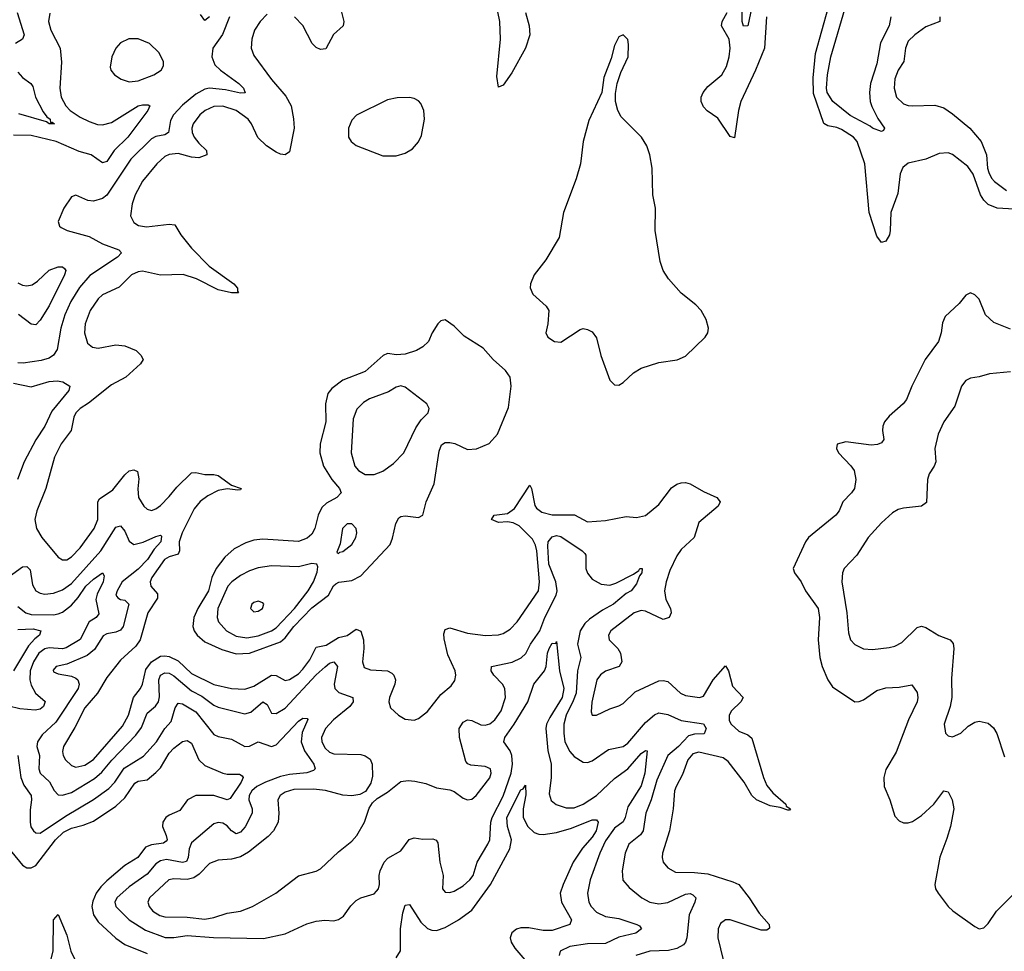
# Model space of a CAD drawing. Header units: inches. Extents: x 1649636 to 1815363, y 506543 to 641975.
# Tile 383 of 656: x 1701538 to 1705962, y 633989 to 638178. Entities that reach past the tile are written whole.
import ezdxf

# ---------------------------------------------------------------- set-up
doc = ezdxf.new("R2010")
doc.units = ezdxf.units.IN
doc.header["$MEASUREMENT"] = 0
doc.layers.add('B7603', color=7, linetype='Continuous')

msp = doc.modelspace()

# ---------------------------------------------------------------- linework, layer by layer
at = {"layer": 'B7603', "color": 5}
for points, elevation in [([(1703810.1, 638210), (1703827.1, 638150), (1703830.8, 638110), (1703810.9, 638050), (1703750, 637938.3), (1703710, 637883.7), (1703690, 637874), (1703682, 637922), (1703699, 638090), (1703695.3, 638170), (1703641.6, 638430)], 480), ([(1704847.4, 638330), (1704810, 638149.6), (1704790, 638148.2), (1704785, 638170), (1704783.6, 638250)], 460), ([(1705452.2, 638190), (1705445.1, 638150), (1705406.3, 638073.7), (1705390, 637978.4), (1705361.4, 637890), (1705356.4, 637850), (1705359.5, 637810), (1705366.9, 637786.9), (1705393.2, 637733.2), (1705424.4, 637690), (1705419.9, 637680.1), (1705410, 637675.6), (1705370.2, 637689.8), (1705359.6, 637699.6), (1705270, 637746.8), (1705191.6, 637810), (1705166.5, 637850), (1705163.6, 637870), (1705168.3, 637930), (1705183, 638010), (1705253, 638250)], 460), ([(1701673.4, 638206.6), (1701667.9, 638170), (1701678.4, 638130), (1701719.7, 638050), (1701725.9, 637985.9), (1701718.1, 637870), (1701723.7, 637830), (1701745, 637790), (1701764.3, 637770), (1701810, 637739.5), (1701850, 637720.1), (1701886.9, 637706.9), (1701910, 637705.1), (1701950, 637715), (1702070.2, 637790.2), (1702090, 637795.3), (1702114.4, 637794.4), (1702122, 637790), (1702114, 637770), (1702023.3, 637650), (1701962.2, 637590), (1701930, 637539.8), (1701910, 637533.5), (1701858.2, 637570), (1701804.4, 637584.4), (1701701, 637630), (1701590, 637656.3), (1701510, 637658.8)], 440), ([(1701526.4, 638210), (1701557.9, 638110), (1701551, 638090), (1701518.6, 638070)], 420), ([(1702650, 638201.7), (1702618.5, 638170), (1702593.4, 638130), (1702580.6, 638090), (1702578.2, 638050), (1702590, 638017.1), (1702670, 637909), (1702733.5, 637833.5), (1702757.3, 637790), (1702768.5, 637731.5), (1702770.9, 637690), (1702750, 637582.9), (1702730.1, 637569.9), (1702710, 637573.4), (1702690, 637581.3), (1702646.3, 637610), (1702608.4, 637648.4), (1702579.9, 637710), (1702565, 637730), (1702510, 637769.9), (1702450, 637788.2), (1702410, 637788), (1702371.3, 637770), (1702347.9, 637750), (1702317.1, 637710), (1702310.9, 637690), (1702313, 637670), (1702321.4, 637650), (1702342.5, 637622.5), (1702376.9, 637590), (1702378, 637570), (1702343.1, 637556.9), (1702310, 637559.9), (1702250, 637575.3), (1702210, 637571), (1702190, 637562.4), (1702154.3, 637530), (1702090, 637451.9), (1702056.3, 637390), (1702043, 637350), (1702035.6, 637295.6), (1702050, 637265.5), (1702071.6, 637251.6), (1702107, 637247), (1702210, 637258.8), (1702235.1, 637255.1), (1702262, 637210), (1702310.2, 637150), (1702389.4, 637069.4), (1702499.7, 636990), (1702516.9, 636970), (1702516.3, 636956.3), (1702521, 636950), (1702490, 636949.4), (1702430, 636962.8), (1702332.6, 637012.6), (1702272.4, 637032.4), (1702170, 637028.5), (1702090, 637047.1), (1702070, 637043.4), (1702040.9, 637030), (1701984.8, 636975.2), (1701910, 636939.8), (1701890, 636922.9), (1701854, 636870), (1701832, 636810), (1701829, 636769), (1701842.5, 636722.5), (1701864.7, 636704.7), (1701890, 636700.9), (1701970, 636716.1), (1702010, 636711.5), (1702060.5, 636690), (1702081.6, 636670), (1702092, 636650), (1702081.3, 636630), (1702014.3, 636570), (1701950, 636535.5), (1701846.9, 636453.1), (1701809.3, 636430), (1701790.2, 636410), (1701780.9, 636390), (1701768.6, 636330), (1701723.7, 636270), (1701694.4, 636210), (1701654.8, 636070), (1701614.8, 635970), (1701606, 635930), (1701613.5, 635890), (1701637.8, 635850), (1701710, 635760.8), (1701730, 635748.3), (1701750, 635749.3), (1701770, 635761.8), (1701810, 635803), (1701872.3, 635890), (1701889.2, 635930), (1701888.6, 636010), (1701896.7, 636023.3), (1701956.5, 636063.5), (1702010, 636130.9), (1702030, 636148.6), (1702050, 636154.1), (1702066.8, 636146.8), (1702073.5, 636113.5), (1702069, 636069), (1702072.2, 636030), (1702095.3, 635990), (1702110, 635977.4), (1702130, 635971.4), (1702150, 635978.4), (1702170, 635994), (1702210, 636034.1), (1702243.7, 636076.3), (1702310, 636139.5), (1702330, 636142.1), (1702370, 636132.6), (1702410, 636132.3), (1702430, 636127.5), (1702490, 636084.9), (1702533, 636070), (1702530, 636064), (1702518, 636062), (1702470, 636067.8), (1702430, 636060.3), (1702382.8, 636037.2), (1702348.6, 636011.4), (1702322.2, 635977.8), (1702267.4, 635870), (1702254.2, 635830), (1702256.5, 635790), (1702250, 635774), (1702210, 635762.1), (1702188.2, 635750), (1702130.8, 635670), (1702124.3, 635650), (1702127.3, 635630), (1702156.3, 635596.3), (1702156.8, 635576.8), (1702113.1, 635510), (1702079.5, 635390), (1702059.3, 635360.7), (1701990, 635297.8), (1701930, 635219.8), (1701887.5, 635150), (1701830, 635083.4), (1701785.5, 634994.5), (1701733.9, 634910), (1701730, 634886.8), (1701732.8, 634870), (1701743.5, 634850), (1701770, 634824), (1701790, 634816.6), (1701830, 634825.1), (1701870, 634852), (1701999.4, 635000.6), (1702026, 635050), (1702049.3, 635130.7), (1702080.5, 635170), (1702089.9, 635190), (1702104.4, 635255.6), (1702129.3, 635290.7), (1702170, 635315.3), (1702190, 635317.9), (1702210, 635314.1), (1702250, 635294.8), (1702310, 635237.8), (1702410, 635188.8), (1702490, 635171), (1702550, 635167.9), (1702590, 635180.3), (1702670, 635230.1), (1702690, 635229.6), (1702730, 635206.8), (1702750, 635210.7), (1702790, 635236.3), (1702810, 635257), (1702841.2, 635298.8), (1702870, 635355.9), (1702914.4, 635365.6), (1702970, 635400.4), (1703010, 635408.2), (1703050, 635437.1), (1703070, 635427.6), (1703082.2, 635390), (1703084.1, 635350), (1703077.6, 635290), (1703085.5, 635265.5), (1703114, 635254), (1703190.1, 635250.1), (1703210, 635240.2), (1703219.7, 635230), (1703225.8, 635210), (1703223, 635190), (1703199.3, 635130), (1703196.1, 635110), (1703204.3, 635084.3), (1703239.3, 635050), (1703270, 635033.1), (1703310, 635028.5), (1703330, 635035.8), (1703370, 635067), (1703430, 635143.7), (1703477.3, 635182.7), (1703493.6, 635206.4), (1703497.7, 635230), (1703494.5, 635250), (1703462, 635322), (1703445.8, 635394.2), (1703443.2, 635416.8), (1703450, 635436.5), (1703470, 635443.8), (1703550, 635419.1), (1703631.5, 635408.5), (1703690, 635411.5), (1703710, 635417.7), (1703742.1, 635437.9), (1703772.7, 635470), (1703868.8, 635610), (1703873.1, 635650), (1703861.1, 635790), (1703855, 635815), (1703841.6, 635841.6), (1703782.3, 635902.3), (1703755.9, 635915.9), (1703730, 635919.5), (1703690, 635917), (1703657.7, 635930), (1703669.5, 635950.5), (1703730, 635956.8), (1703760.7, 635979.3), (1703830, 636085.5), (1703838.3, 636070), (1703853.3, 635993.3), (1703860.7, 635980.7), (1703883.5, 635963.5), (1703930, 635951.4), (1704031, 635951), (1704090, 635920.2), (1704170, 635926), (1704263.6, 635943.6), (1704310, 635939), (1704350, 635949.1), (1704410, 635997.7), (1704467.1, 636072.9), (1704490, 636088.5), (1704510, 636095.1), (1704530, 636096.3), (1704550.8, 636090.8), (1704610, 636056.8), (1704670.4, 636030), (1704684.9, 636010), (1704676.5, 635990), (1704590, 635916.4), (1704568.3, 635850), (1704510, 635794.9), (1704490, 635766.5), (1704459.1, 635700.9), (1704442.2, 635650), (1704435.3, 635610), (1704441.1, 635570), (1704462.9, 635530), (1704466, 635510), (1704455.6, 635490), (1704430, 635480.3), (1704350, 635518.5), (1704330, 635521.8), (1704298.4, 635510), (1704193.8, 635430), (1704184.2, 635410), (1704187.2, 635390), (1704224.9, 635350), (1704237.3, 635330), (1704244.2, 635290), (1704231.2, 635268.8), (1704170, 635249), (1704147.4, 635232.6), (1704131.7, 635210), (1704109.3, 635109.3), (1704105.9, 635065.9), (1704110.6, 635050.6), (1704130, 635050.4), (1704190, 635078.9), (1704230, 635092), (1704250, 635103.1), (1704304, 635156), (1704410, 635205.4), (1704430, 635207.2), (1704450, 635202.4), (1704507.7, 635150), (1704530, 635139.7), (1704593.2, 635130), (1704610, 635136), (1704653.4, 635210), (1704710, 635271.7), (1704722.2, 635250), (1704740.4, 635180.4), (1704788.2, 635130), (1704778.4, 635110), (1704735.9, 635070), (1704726, 635050), (1704726.1, 635026.1), (1704734.2, 635010), (1704770, 634979), (1704810, 634962), (1704827.5, 634947.5), (1704879.8, 634770), (1704895, 634735), (1704921.5, 634701.5), (1704980.5, 634650), (1704982, 634642), (1705001, 634630), (1704996.8, 634623.2), (1704990, 634623.7), (1704955.8, 634635.8), (1704910, 634643.7), (1704848.4, 634670), (1704827.2, 634690), (1704793.9, 634750), (1704722.1, 634842.1), (1704699.4, 634859.4), (1704590, 634884.3), (1704563, 634877), (1704540.1, 634850), (1704516.7, 634783.3), (1704487.1, 634730), (1704480.7, 634710), (1704474.4, 634630), (1704457.9, 634530), (1704425.8, 634430), (1704424.2, 634410), (1704429.1, 634390), (1704450, 634364.2), (1704485.2, 634345.2), (1704570, 634343.8), (1704630, 634336.6), (1704741.9, 634301.9), (1704769, 634289), (1704815.9, 634230), (1704860.2, 634160.2), (1704904.9, 634110), (1704906.4, 634093.6), (1704895.3, 634084.7), (1704870, 634084.4), (1704730, 634129.8), (1704710, 634129.8), (1704686.2, 634113.8), (1704676.5, 634090), (1704675, 634050), (1704699.4, 633950)], 480), ([(1702390, 638190.7), (1702370, 638174.5), (1702350, 638200.5)], 440), ([(1702979.8, 638230), (1702993.6, 638170), (1702990.9, 638150), (1702948.6, 638111.4), (1702914.1, 638045.9), (1702890, 638043.2), (1702870, 638053.3), (1702851.7, 638070), (1702810, 638150.9), (1702772.3, 638190)], 480), ([(1704893.7, 638190), (1704885, 638050), (1704843.8, 637950), (1704777.6, 637810), (1704767.6, 637770), (1704750, 637646), (1704730, 637653), (1704675.1, 637735.1), (1704627.5, 637767.5), (1704610, 637786), (1704599.4, 637810), (1704599.8, 637830), (1704608.4, 637850), (1704630, 637877.2), (1704693, 637930), (1704713.4, 637966.6), (1704725.4, 638010), (1704730.7, 638050), (1704726.4, 638090), (1704690.9, 638150), (1704693.7, 638170), (1704716.5, 638210)], 480), ([(1706006.3, 637326.3), (1705930, 637330.7), (1705890, 637346.8), (1705870, 637366.1), (1705854.9, 637390), (1705822.7, 637482.7), (1705797.9, 637517.9), (1705730, 637571.4), (1705710, 637578.4), (1705670, 637575.9), (1705609.3, 637550.7), (1705530, 637533), (1705506.4, 637513.6), (1705494.8, 637485.2), (1705483.2, 637396.8), (1705451.8, 637310), (1705450.1, 637229.9), (1705445.8, 637210), (1705430, 637181.6), (1705410, 637176.2), (1705390, 637204.5), (1705355.4, 637310), (1705335.6, 637530), (1705301, 637630), (1705284.1, 637650), (1705230, 637683.6), (1705210, 637692.2), (1705170, 637699.8), (1705151.2, 637711.2), (1705105.4, 637845.4), (1705103.2, 637916.8), (1705114.2, 638025.8), (1705171.4, 638230)], 480), ([(1702479.8, 638190), (1702449.4, 638110.6), (1702406.3, 638050), (1702400.5, 638010), (1702414.1, 637974.1), (1702440.2, 637950), (1702522.9, 637890), (1702544.2, 637870), (1702550.9, 637849.1), (1702530, 637846.6), (1702462.4, 637862.4), (1702390, 637869.2), (1702370, 637864.5), (1702330, 637842.9), (1702270, 637794), (1702228.8, 637750), (1702215.7, 637724.3), (1702206.5, 637670), (1702190, 637660.4), (1702150, 637651.8), (1702130, 637642.1), (1702037.8, 637550), (1701930, 637389.1), (1701910, 637373.3), (1701870, 637361.2), (1701844.4, 637364.4), (1701790, 637389.3), (1701770, 637381.2), (1701735.5, 637330), (1701710.5, 637270), (1701716.3, 637250), (1701723.4, 637243.4), (1701751, 637230), (1701850, 637203.2), (1701910, 637169.5), (1701982.6, 637142.6), (1701994.9, 637130), (1701977.5, 637110), (1701853.1, 637026.9), (1701806.5, 636973.5), (1701768.2, 636910), (1701741, 636850), (1701722.9, 636790), (1701705.8, 636694.2), (1701690.1, 636669.9), (1701670, 636656.5), (1701634.7, 636645.3), (1701552.8, 636632.8), (1701530, 636635.1)], 460), ([(1705672.4, 638190), (1705672.9, 638170), (1705610, 638146), (1705560.2, 638110), (1705530, 638080.4), (1705517.8, 638050), (1705511.1, 637990), (1705485.4, 637950), (1705470, 637912), (1705466.6, 637870), (1705477.6, 637830), (1705510, 637798.8), (1705530, 637791.1), (1705550, 637790.2), (1705650, 637793.2), (1705690, 637780.7), (1705730, 637754.3), (1705807.9, 637690), (1705857.7, 637630), (1705882.6, 637570), (1705886.8, 637510), (1705893.1, 637490), (1705904.9, 637464.9), (1705917.8, 637450), (1705971.4, 637410)], 480), ([(1701530, 637941.8), (1701550, 637917.7), (1701588.4, 637890), (1701597.2, 637877.2), (1701608.3, 637830), (1701643.5, 637763.5), (1701660.2, 637740.2), (1701674.7, 637730), (1701675.9, 637715.9), (1701683.3, 637716.7), (1701694, 637710), (1701670, 637709), (1701658.5, 637718.5), (1701533.8, 637753.8)], 420), ([(1701530, 636994.2), (1701550, 636984.5), (1701570, 636981), (1701594.3, 636985.7), (1701618.1, 637001.9), (1701670, 637051.4), (1701710, 637066.9), (1701730, 637065.7), (1701739.1, 637059.1), (1701745.7, 637050), (1701739.7, 637030), (1701670, 636891.4), (1701630, 636826.2), (1701610, 636805.3), (1701590, 636808.7), (1701531.7, 636851.7)], 440), ([(1705990, 636786.2), (1705915.7, 636815.7), (1705878.3, 636850), (1705850, 636921.2), (1705830, 636941.2), (1705810, 636949), (1705790, 636939), (1705759, 636901), (1705696.9, 636843.1), (1705685, 636815), (1705679.2, 636770), (1705667.1, 636730), (1705606.5, 636650), (1705546.5, 636530), (1705522.6, 636470), (1705508.5, 636450), (1705444.7, 636395.3), (1705424.6, 636370), (1705416.9, 636350), (1705415.6, 636330), (1705420.3, 636290), (1705410, 636274.5), (1705392.7, 636267.3), (1705364.2, 636264.2), (1705250, 636279.5), (1705211, 636269), (1705207.7, 636250), (1705217.3, 636230), (1705272.4, 636172.4), (1705287.2, 636150), (1705294.7, 636110), (1705288.9, 636070), (1705275.8, 636050), (1705237, 636010), (1705220.9, 635970), (1705204.6, 635950), (1705083.1, 635850), (1705069.1, 635830), (1705013, 635710), (1705019.1, 635690), (1705049.4, 635649.4), (1705069.2, 635610), (1705126.3, 635530), (1705132.3, 635490), (1705125.6, 635390), (1705133.4, 635310), (1705143.7, 635270), (1705168.8, 635208.8), (1705190, 635178), (1705290, 635110.3), (1705310, 635111.5), (1705330, 635119.6), (1705390, 635162), (1705430, 635173.8), (1705490, 635176.2), (1705547.4, 635187.4), (1705570, 635152.4), (1705574.4, 635130), (1705571.3, 635110), (1705532.5, 635030), (1705475.8, 634884.2), (1705430, 634806.6), (1705421.1, 634770), (1705421.8, 634730), (1705447.9, 634670), (1705470, 634596.3), (1705490, 634574.9), (1705510, 634567.2), (1705530, 634566.4), (1705550, 634572.6), (1705590, 634599.6), (1705645, 634650), (1705690, 634710.4), (1705710, 634705.5), (1705728.1, 634670), (1705734.8, 634630), (1705720.1, 634550), (1705704.6, 634495.4), (1705672.3, 634412.3), (1705650.3, 634290), (1705652.7, 634270), (1705665.5, 634250), (1705710.2, 634190.2), (1705731.2, 634171.2), (1705830, 634100.7), (1705850, 634090.7), (1705870, 634094), (1705890, 634114), (1705927.3, 634170), (1706030, 634273.4)], 520), ([(1705990, 636594), (1705895.3, 636584.7), (1705850, 636571.1), (1705810, 636565.7), (1705790, 636555.8), (1705770.2, 636529.8), (1705739.7, 636440.3), (1705690, 636369.6), (1705665.2, 636314.8), (1705650.2, 636250), (1705655.2, 636190), (1705647.4, 636170), (1705624, 636136), (1705616.5, 636110), (1705612.9, 636007.1), (1705590.2, 635989.8), (1705510, 635981.4), (1705485.4, 635974.6), (1705459.6, 635960.4), (1705410, 635915.1), (1705350.2, 635850), (1705300.2, 635770), (1705243.2, 635710), (1705234.9, 635690), (1705232.2, 635650), (1705255.1, 635510), (1705261.4, 635421.4), (1705271.3, 635390), (1705290, 635369), (1705330, 635349.1), (1705370, 635346), (1705445.2, 635354.8), (1705470, 635360.8), (1705502.3, 635377.7), (1705570, 635444.6), (1705590, 635450.3), (1705610, 635445.3), (1705668.5, 635408.5), (1705718.4, 635390), (1705732.6, 635372.6), (1705735, 635350), (1705724.8, 635215.2), (1705727.2, 635130), (1705719.7, 635090), (1705692, 635010), (1705698, 634970), (1705710, 634958), (1705730, 634952.7), (1705766.6, 634970), (1705799.4, 635000.6), (1705830, 635019.5), (1705850, 635024.2), (1705890, 635014.4), (1705914.3, 634994.3), (1705928.9, 634968.9), (1705963.4, 634863.4)], 540), ([(1701510, 636543.8), (1701590, 636527.5), (1701670, 636551), (1701705.5, 636554.5), (1701732.2, 636550), (1701763.2, 636530), (1701758.5, 636510), (1701682.5, 636417.5), (1701650.6, 636350), (1701610, 636288), (1701558.4, 636190), (1701527.2, 636110)], 460), ([(1701490, 635673.8), (1701550, 635717.8), (1701570, 635719.7), (1701584.6, 635704.6), (1701596, 635636), (1701609.7, 635609.7), (1701630, 635598.7), (1701650, 635595.3), (1701690, 635599.8), (1701730, 635614), (1701770, 635643.3), (1701902.8, 635790), (1701970, 635896.2), (1701990, 635901.2), (1702010, 635878), (1702030, 635833.6), (1702050, 635818.7), (1702092.1, 635827.9), (1702150, 635854.6), (1702170, 635860.3), (1702174.7, 635854.7), (1702171.5, 635830), (1702142.5, 635797.5), (1702111.5, 635750), (1702070, 635706.4), (1701998.5, 635650), (1701975.3, 635610), (1701970.2, 635590), (1701978.2, 635578.2), (1701990, 635570.2), (1702010, 635567.5), (1702028.3, 635550), (1702002.1, 635450), (1701990, 635432.5), (1701970, 635423.7), (1701930, 635416.4), (1701912.7, 635407.3), (1701873.9, 635346.1), (1701841.2, 635318.8), (1701750, 635280.2), (1701702, 635270), (1701687.6, 635252.4), (1701690, 635244.9), (1701710, 635236), (1701770, 635226), (1701790, 635217.6), (1701798.7, 635210), (1701805.4, 635190), (1701800.1, 635170), (1701700.2, 635019.8), (1701638.1, 634961.9), (1701618.1, 634930), (1701614.8, 634910), (1701626.6, 634870), (1701623.4, 634810), (1701629.5, 634790), (1701671.2, 634751.2), (1701692.3, 634712.3), (1701710, 634692.3), (1701730.2, 634690.2), (1701770, 634702.6), (1701874.3, 634765.7), (1701906.2, 634793.8), (1701951.4, 634848.6), (1702059.8, 634960.2), (1702084.5, 634995.5), (1702110, 635060.2), (1702148.7, 635091.3), (1702161.5, 635110), (1702166.5, 635133.5), (1702163.6, 635210), (1702170, 635230.8), (1702190, 635241.5), (1702210, 635238.8), (1702230, 635226.9), (1702310, 635159.9), (1702355.7, 635135.7), (1702410, 635095.7), (1702430, 635086.3), (1702550, 635056.6), (1702576.3, 635063.7), (1702630.8, 635110.8), (1702650, 635098.4), (1702670, 635059.1), (1702690, 635057.7), (1702730, 635082.1), (1702870, 635231.5), (1702910, 635268.1), (1702930, 635284), (1702950, 635290.1), (1702966.2, 635270), (1702951.3, 635190), (1702953.5, 635170), (1702972.6, 635152.6), (1703034.6, 635130), (1703036.3, 635110), (1703021.9, 635090), (1702947.9, 635030), (1702911.4, 634990), (1702894.5, 634950), (1702895.7, 634930), (1702910, 634902.6), (1702930, 634884.8), (1702950, 634876.6), (1703070, 634873.6), (1703090, 634868.4), (1703112.6, 634852.6), (1703122.2, 634830), (1703123.7, 634776.3), (1703115.1, 634744.9), (1703092.4, 634707.6), (1703066.6, 634693.4), (1703030, 634687.6), (1702990, 634691.4), (1702911.7, 634711.7), (1702857.8, 634717.8), (1702770, 634716.2), (1702730, 634704.9), (1702707.5, 634690), (1702697.4, 634670), (1702702.3, 634610), (1702698.5, 634570), (1702678.6, 634530), (1702654.9, 634505.1), (1702565.5, 634434.5), (1702530, 634413.9), (1702490, 634403.4), (1702430, 634399.4), (1702390, 634384.2), (1702344.5, 634335.5), (1702320.4, 634319.6), (1702290, 634312), (1702230, 634315.5), (1702207.3, 634310), (1702121.6, 634230), (1702114.3, 634210), (1702119.8, 634190), (1702136.3, 634170), (1702168.2, 634150), (1702190, 634143.9), (1702290, 634143.1), (1702370, 634133.5), (1702410, 634140.3), (1702470, 634160.1), (1702530.4, 634169.6), (1702584, 634190), (1702689.3, 634250.7), (1702790, 634327.7), (1702870, 634349.3), (1702890, 634359.6), (1702970, 634436), (1703030, 634483.6), (1703052.9, 634510), (1703086.6, 634570), (1703107.8, 634632.2), (1703123.3, 634656.7), (1703143.6, 634676.4), (1703190, 634704.9), (1703250, 634752), (1703283.7, 634756.3), (1703313.3, 634753.3), (1703362.8, 634742.8), (1703410, 634724.6), (1703470, 634714.6), (1703490, 634707.2), (1703530, 634677.6), (1703550, 634670.3), (1703570, 634673.4), (1703589.6, 634690), (1703650, 634768.4), (1703656.4, 634790), (1703654, 634810), (1703630, 634819.8), (1703565.4, 634825.4), (1703551.6, 634831.6), (1703542.3, 634842.3), (1703514.2, 634950), (1703512.5, 634990), (1703530, 635019.3), (1703550, 635029.4), (1703570, 635026.1), (1703610, 635007.8), (1703630, 635005.9), (1703650, 635011.7), (1703673.4, 635030), (1703700.8, 635070), (1703720.8, 635130), (1703718.1, 635170), (1703707.1, 635190), (1703668.6, 635230), (1703656.8, 635250), (1703658.4, 635270), (1703750.9, 635289.1), (1703791.8, 635308.2), (1703812.3, 635327.7), (1703833.7, 635370), (1703874.5, 635430), (1703897.5, 635490), (1703948.6, 635590), (1703953.6, 635610), (1703946.3, 635650), (1703916.1, 635730), (1703910.4, 635810), (1703913.2, 635830), (1703930, 635852.1), (1703950, 635858.3), (1703970, 635854), (1704066, 635790), (1704077.7, 635777.7), (1704082.2, 635770), (1704081.7, 635710), (1704089.5, 635689.5), (1704110, 635662.8), (1704150, 635639), (1704190, 635635), (1704216.4, 635643.6), (1704295.4, 635684.6), (1704319.3, 635700.7), (1704324.5, 635710), (1704334.9, 635710), (1704332.7, 635690), (1704322.6, 635677.4), (1704310, 635640.9), (1704284.9, 635610), (1704262.6, 635597.4), (1704205.5, 635550), (1704156.6, 635523.4), (1704097.8, 635482.2), (1704077.3, 635462.7), (1704055.8, 635430), (1704044.7, 635370), (1704059.8, 635310), (1704043.8, 635250), (1704037.8, 635150), (1704025.4, 635114.6), (1703992.8, 635050), (1703983, 635010), (1703982.2, 634970), (1703988, 634930), (1704010, 634887.2), (1704030, 634865.5), (1704070, 634839), (1704090, 634838.5), (1704110, 634844.9), (1704183.8, 634896.2), (1704250, 634910.1), (1704270, 634924.3), (1704350, 635017.5), (1704390, 635051.4), (1704410, 635060.5), (1704450, 635053.8), (1704510, 635027.1), (1704610, 635011.5), (1704622.9, 634990), (1704613.4, 634966.6), (1704570, 634965.6), (1704543, 634957), (1704498.8, 634910), (1704450.5, 634870), (1704401.5, 634758.5), (1704376, 634670), (1704351.1, 634610), (1704339.6, 634530), (1704327.8, 634512.2), (1704275.2, 634470), (1704258.5, 634430), (1704245, 634350), (1704248.6, 634308.6), (1704275.9, 634275.9), (1704332.9, 634230), (1704370, 634210.1), (1704410, 634202.7), (1704450, 634207.8), (1704530, 634246.2), (1704550, 634248.7), (1704563.1, 634243.1), (1704576.3, 634230), (1704572.3, 634210), (1704546.5, 634153.5), (1704535.3, 634050), (1704530.1, 634029.9), (1704521.4, 634018.6), (1704490, 634001.4), (1704452.7, 633992.7), (1704370, 633989.2), (1704307, 633970)], 460), ([(1701530, 635538.5), (1701565.4, 635510), (1701590, 635503.4), (1701690, 635502.2), (1701710, 635506.2), (1701730, 635514.3), (1701770, 635544.9), (1701800.4, 635579.6), (1701835.1, 635630), (1701870, 635662.7), (1701910, 635690.2), (1701917, 635677), (1701912.3, 635650), (1701885.8, 635594.2), (1701880.1, 635570), (1701893.8, 635506.2), (1701880.7, 635490), (1701850, 635469.9), (1701809, 635391), (1701747.2, 635352.8), (1701730, 635348.7), (1701670, 635353.1), (1701650, 635349.2), (1701624.2, 635330), (1701599.9, 635290), (1701585, 635250), (1701583, 635210), (1701590, 635185), (1701609.4, 635149.4), (1701652.6, 635112.6), (1701644.8, 635090), (1701630, 635077.7), (1701606.7, 635073.3), (1701538.8, 635078.8), (1701489.5, 635090.5)], 440), ([(1701530, 635436.1), (1701598.2, 635438.2), (1701632.7, 635430), (1701627.1, 635410), (1701605.6, 635394.4), (1701578, 635362), (1701509.3, 635250)], 420), ([(1701530.1, 634870), (1701543.4, 634770), (1701556.6, 634736.6), (1701588.8, 634688.8), (1701591.5, 634670), (1701584.6, 634624.6), (1701584.1, 634570), (1701588.5, 634548.5), (1701599.6, 634530), (1701610, 634521.2), (1701630, 634520.6), (1701743.3, 634596.7), (1701870, 634671.5), (1701938.8, 634721.2), (1701964.8, 634750), (1702007.5, 634812.5), (1702093.7, 634866.3), (1702152.2, 634930), (1702189.9, 634990), (1702217.7, 635022.3), (1702236.6, 635083.4), (1702250, 635104.3), (1702270, 635101.8), (1702330, 635065.1), (1702410, 634963.8), (1702430, 634954.6), (1702490, 634942), (1702550, 634910.2), (1702570, 634911.1), (1702610, 634930.2), (1702670, 634909.5), (1702690, 634917.5), (1702790, 635023), (1702810, 635037.2), (1702830, 635036.3), (1702831.9, 635031.9), (1702807.8, 634972.2), (1702802.8, 634930), (1702817.1, 634890), (1702860.1, 634830), (1702865.1, 634810), (1702857.5, 634802.5), (1702827.9, 634792.1), (1702750, 634784.5), (1702710, 634775.4), (1702642.8, 634750), (1702603.8, 634730), (1702581.2, 634710), (1702568.3, 634690), (1702566.7, 634670), (1702583.1, 634630), (1702582.7, 634610), (1702551.2, 634548.8), (1702530, 634524), (1702510, 634517.4), (1702490, 634530.6), (1702470, 634553), (1702450, 634564.5), (1702430, 634568), (1702410, 634562.4), (1702310, 634477.3), (1702298.6, 634450), (1702295.5, 634410), (1702286.6, 634393.4), (1702270, 634388.1), (1702198.1, 634401.9), (1702170, 634396.4), (1702150, 634382.2), (1702110, 634336), (1702030, 634279.3), (1701974.2, 634230), (1701964.8, 634210), (1701969.4, 634190), (1702030.4, 634130.4), (1702103.7, 634083.7), (1702191.5, 634051.5), (1702230, 634051.5), (1702290, 634059.3), (1702408.4, 634051.6), (1702632.8, 634047.2), (1702730, 634066.9), (1702827.9, 634112.1), (1702870, 634124.7), (1702909.1, 634129.1), (1702950, 634125.3), (1702970, 634131.6), (1702993.1, 634146.9), (1703026, 634194), (1703050, 634217.4), (1703070.7, 634229.3), (1703130, 634247.9), (1703141.2, 634258.8), (1703149.8, 634270), (1703155.3, 634290), (1703153.3, 634330), (1703157, 634350), (1703175.3, 634390), (1703192.5, 634407.5), (1703250, 634440.3), (1703288.6, 634491.4), (1703310, 634499.2), (1703350, 634493.7), (1703395, 634495), (1703409.3, 634489.3), (1703417.1, 634477.1), (1703426.3, 634390), (1703441.3, 634330), (1703437.6, 634270), (1703450, 634254.9), (1703470, 634252.9), (1703490, 634258.6), (1703530, 634282.9), (1703561.2, 634310), (1703575.2, 634330), (1703594, 634390), (1703641.5, 634470), (1703650, 634490.8), (1703655.2, 634570), (1703660.6, 634590), (1703710, 634686.8), (1703746.1, 634790), (1703752.6, 634830), (1703749.9, 634869.9), (1703741.9, 634890), (1703713.1, 634930), (1703717.5, 634950), (1703760.1, 635010), (1703820.7, 635110), (1703847.7, 635190), (1703896.5, 635250), (1703904.2, 635270), (1703909.9, 635330), (1703917.3, 635350), (1703930, 635374), (1703946.6, 635373.4), (1703950, 635382), (1703963.2, 635250), (1703983.4, 635170), (1703975.6, 635130), (1703919.8, 635040.2), (1703905.7, 635010), (1703901.9, 634990), (1703911.3, 634891.3), (1703926, 634830), (1703926.2, 634770), (1703916.7, 634696.7), (1703926.7, 634666.7), (1703948.3, 634648.3), (1703993.3, 634633.3), (1704030, 634634.7), (1704070, 634651.2), (1704130, 634690.1), (1704210, 634765.5), (1704271.1, 634808.9), (1704330, 634877.8), (1704350, 634892.2), (1704357.3, 634890), (1704346.8, 634790), (1704330, 634733.6), (1704270, 634637.8), (1704258.2, 634590), (1704248.9, 634571.1), (1704210, 634543.1), (1704170, 634485), (1704144.7, 634430), (1704101.8, 634310), (1704088.9, 634250), (1704095.9, 634210), (1704105.6, 634190), (1704130, 634164.4), (1704170, 634145.5), (1704230, 634137), (1704310.7, 634110), (1704323.2, 634103.2), (1704331.6, 634090), (1704306.3, 634070), (1704230, 634052.4), (1704170, 634024.1), (1704090, 634023.1), (1704010, 634011.2), (1703966.4, 633990), (1703961.7, 633970)], 440), ([(1701439, 634510), (1701550, 634376), (1701570, 634363.9), (1701590, 634363.9), (1701610, 634375.1), (1701698.5, 634490), (1701735.2, 634524.8), (1701770, 634542.9), (1701823.6, 634556.4), (1701870, 634574.1), (1701970, 634641.7), (1702010, 634678.5), (1702055.4, 634744.6), (1702070, 634753.8), (1702110, 634760.4), (1702150, 634792.9), (1702170, 634813.7), (1702210, 634879.1), (1702230, 634901.8), (1702270, 634932), (1702290, 634937.1), (1702310, 634924.6), (1702342.4, 634850), (1702370, 634824.8), (1702450.6, 634790.6), (1702470, 634785.9), (1702525, 634785), (1702538.1, 634778.1), (1702542.6, 634770), (1702533.4, 634750), (1702483.3, 634676.7), (1702470, 634670.4), (1702410, 634689), (1702330, 634689.5), (1702291.6, 634670), (1702257.8, 634622.2), (1702210, 634601.5), (1702194.5, 634590), (1702180.4, 634570), (1702179.5, 634550), (1702196.4, 634510), (1702199.8, 634490), (1702196.3, 634483.7), (1702184.3, 634475.7), (1702130, 634467.5), (1702103.6, 634456.4), (1702068.1, 634410), (1702010, 634375.2), (1701930, 634305.4), (1701901.9, 634278.1), (1701881.6, 634250), (1701865.9, 634214.1), (1701861.8, 634190), (1701870, 634153.6), (1701890, 634122), (1701970, 634047.5), (1702010, 634020.1), (1702110, 633979.6)], 420), ([(1703230, 633958.9), (1703248.4, 633991.6), (1703249.3, 634090), (1703258.8, 634161.2), (1703270, 634195.8), (1703290, 634198.7), (1703339.9, 634119.9), (1703370, 634091.6), (1703390, 634083.3), (1703410, 634082.2), (1703450, 634096.2), (1703510, 634131.1), (1703570, 634173.5), (1703653.9, 634290), (1703740.6, 634450), (1703747.5, 634490), (1703729.2, 634550), (1703726.6, 634590), (1703790, 634714.9), (1703800.1, 634719.9), (1703810, 634736.3), (1703811.8, 634691.8), (1703799.5, 634630), (1703800.8, 634590), (1703820.9, 634550), (1703850, 634523.5), (1703870, 634515.4), (1703890, 634514), (1703950, 634523.3), (1704016.8, 634543.2), (1704110, 634579.8), (1704130, 634580.2), (1704137.8, 634570), (1704128.1, 634530), (1704110, 634501.9), (1704066.9, 634453.1), (1704025.3, 634390), (1703979.3, 634290), (1703966, 634250), (1703972.6, 634210), (1704016.8, 634130), (1704010.3, 634110), (1703930, 634082.1), (1703890, 634082.4), (1703826, 634094), (1703790, 634094.9), (1703770, 634088.5), (1703750, 634071.6), (1703742.3, 634050), (1703746.8, 634030), (1703762.7, 634002.7), (1703807.7, 633950)], 420), ([(1701668.5, 633911.5), (1701688.3, 633991.7), (1701689.9, 634130.1), (1701710, 634154), (1701750, 634060.8), (1701767.6, 633990), (1701807.4, 633907.4)], 380)]:
    msp.add_lwpolyline(points, dxfattribs=dict(at, elevation=elevation))
for points, elevation in [([(1704250, 638109), (1704230, 638101.2), (1704210, 638062), (1704196.3, 638003.7), (1704162.5, 637917.5), (1704153.4, 637850), (1704095.6, 637724.4), (1704070.2, 637629.8), (1704058.5, 637530), (1704038.1, 637461.9), (1703981.2, 637310), (1703961.6, 637198.4), (1703902.4, 637097.6), (1703849.1, 637030), (1703832.9, 636990), (1703831.8, 636971.8), (1703843.5, 636943.5), (1703903.8, 636890), (1703914.9, 636870), (1703910.6, 636810), (1703901.6, 636770), (1703910.7, 636750), (1703941, 636730), (1703970, 636727.2), (1704055.6, 636784.4), (1704070, 636788.5), (1704090, 636785.3), (1704110, 636774.4), (1704130, 636746.8), (1704148.5, 636668.5), (1704190, 636557.3), (1704210, 636536.3), (1704230, 636534.9), (1704250, 636546.4), (1704296.3, 636590), (1704329.9, 636610.1), (1704410, 636635.9), (1704491.6, 636648.4), (1704530, 636664.6), (1704618, 636750), (1704629.4, 636770), (1704632.3, 636790), (1704622, 636830), (1704600.7, 636870), (1704575.8, 636895.8), (1704510, 636947.3), (1704452.7, 637012.7), (1704430, 637049.5), (1704415.1, 637090), (1704392.9, 637230), (1704394.8, 637330), (1704382.7, 637390), (1704379.3, 637510), (1704369.8, 637570), (1704355.8, 637610), (1704332.1, 637650), (1704240.3, 637740.3), (1704225.4, 637770), (1704215.4, 637810), (1704214.7, 637845.3), (1704222.7, 637890), (1704239.3, 637940.7), (1704272.7, 638010), (1704274.2, 638065.8), (1704270, 638088)], 520), ([(1702028.1, 638091.9), (1701990, 638073.3), (1701970.4, 638050), (1701952.2, 638010), (1701944.1, 637964.1), (1701947.3, 637950), (1701964, 637930), (1701994, 637910), (1702030, 637898), (1702070, 637903.2), (1702140.7, 637930), (1702173.6, 637950), (1702184.2, 637970), (1702183.5, 637990), (1702162.3, 638030), (1702121.3, 638070), (1702070, 638091.7)], 460), ([(1703290, 637827.6), (1703233.8, 637826.2), (1703190, 637817.4), (1703051.5, 637748.5), (1703030, 637726), (1703015, 637690), (1703015.5, 637650), (1703026.7, 637630), (1703050, 637612.4), (1703170, 637564.9), (1703230, 637564.9), (1703270, 637576.9), (1703302.7, 637597.3), (1703330, 637628.4), (1703343.7, 637656.3), (1703356.8, 637730), (1703353.3, 637770), (1703340.4, 637800.4), (1703330, 637812.4), (1703310, 637823.5)], 520), ([(1703450, 636828.7), (1703430, 636824), (1703416, 636810), (1703390.6, 636769.4), (1703374.8, 636730), (1703350, 636706.6), (1703321, 636690), (1703270, 636674.3), (1703231.2, 636671.2), (1703190, 636676.2), (1703171.5, 636668.5), (1703090, 636596.2), (1702990, 636556.5), (1702940, 636520), (1702922.8, 636497.2), (1702911.6, 636450), (1702913.5, 636370), (1702887.8, 636270), (1702886.7, 636230), (1702903.3, 636170), (1702939.8, 636110), (1702975.2, 636070), (1702982.6, 636050), (1702963.6, 636030), (1702915.9, 636004.1), (1702896.1, 635983.9), (1702878.7, 635950), (1702863.4, 635890), (1702850, 635863.7), (1702830, 635846.3), (1702790, 635832.2), (1702630, 635841.3), (1702590, 635837), (1702554, 635826), (1702501.3, 635798.7), (1702459.6, 635760.4), (1702420.4, 635710), (1702401.9, 635670), (1702386.2, 635610), (1702338, 635530), (1702320.1, 635490), (1702316.3, 635450), (1702322.3, 635430), (1702334.6, 635410), (1702370, 635379.8), (1702445.4, 635345.4), (1702510, 635326.4), (1702570, 635329.7), (1702710, 635380.6), (1702730, 635397.7), (1702770.3, 635450), (1702850, 635533.4), (1702925.2, 635590), (1702948.3, 635631.7), (1702958.6, 635641.4), (1702972, 635648), (1703030, 635655.5), (1703070, 635677.6), (1703202.5, 635817.5), (1703213.4, 635846.6), (1703227.3, 635912.7), (1703242, 635938), (1703250, 635944.4), (1703270, 635946.5), (1703330, 635938.9), (1703349.5, 635950), (1703363.9, 636010), (1703400.9, 636090), (1703422.1, 636237.9), (1703433.5, 636266.5), (1703450, 636275.9), (1703470, 636277.3), (1703492.7, 636272.7), (1703550, 636244.6), (1703590, 636247.4), (1703648, 636272), (1703685.5, 636314.5), (1703734.6, 636434.6), (1703746.4, 636530), (1703741.1, 636570), (1703720.8, 636600.8), (1703665.6, 636650), (1703621, 636701), (1703534.8, 636754.8), (1703490, 636799)], 520), ([(1703250, 636531.3), (1703230, 636525.8), (1703195.3, 636504.7), (1703110, 636473.5), (1703083.1, 636456.9), (1703053.4, 636426.6), (1703036.5, 636383.5), (1703027.8, 636230), (1703043.2, 636170), (1703059.6, 636150), (1703090, 636132.9), (1703130, 636132), (1703170, 636147.6), (1703218, 636182), (1703264.4, 636230), (1703318.1, 636341.9), (1703342, 636378), (1703372.6, 636410), (1703377.4, 636430), (1703367.6, 636450), (1703270, 636525)], 540), ([(1703010, 635910.9), (1702987.9, 635890), (1702978.3, 635821.7), (1702963.5, 635783.5), (1702970, 635778), (1702976, 635784), (1702990, 635786), (1703030, 635817.6), (1703048.4, 635850), (1703052.5, 635870), (1703049.7, 635889.7), (1703030, 635910.9)], 540), ([(1702850, 635731.9), (1702790, 635717), (1702670, 635721.6), (1702610, 635713), (1702570, 635699.1), (1702530, 635678), (1702490.9, 635650), (1702473.4, 635630), (1702427.8, 635530), (1702424.7, 635490), (1702431.5, 635470), (1702466.4, 635430), (1702510, 635405.3), (1702558.2, 635398.2), (1702610, 635407.4), (1702670, 635429.7), (1702690, 635443), (1702773, 635530), (1702834.5, 635610), (1702858.5, 635650), (1702874.1, 635694.1), (1702876.9, 635716.9), (1702873.2, 635730)], 540), ([(1702610, 635563.6), (1702590, 635557.6), (1702581.6, 635550), (1702575.5, 635530), (1702590, 635515.5), (1702610, 635517.6), (1702629.4, 635530), (1702634.7, 635550), (1702630, 635556.2)], 560)]:
    msp.add_lwpolyline(points, close=True, dxfattribs=dict(at, elevation=elevation))

doc.saveas('drawing.dxf')
